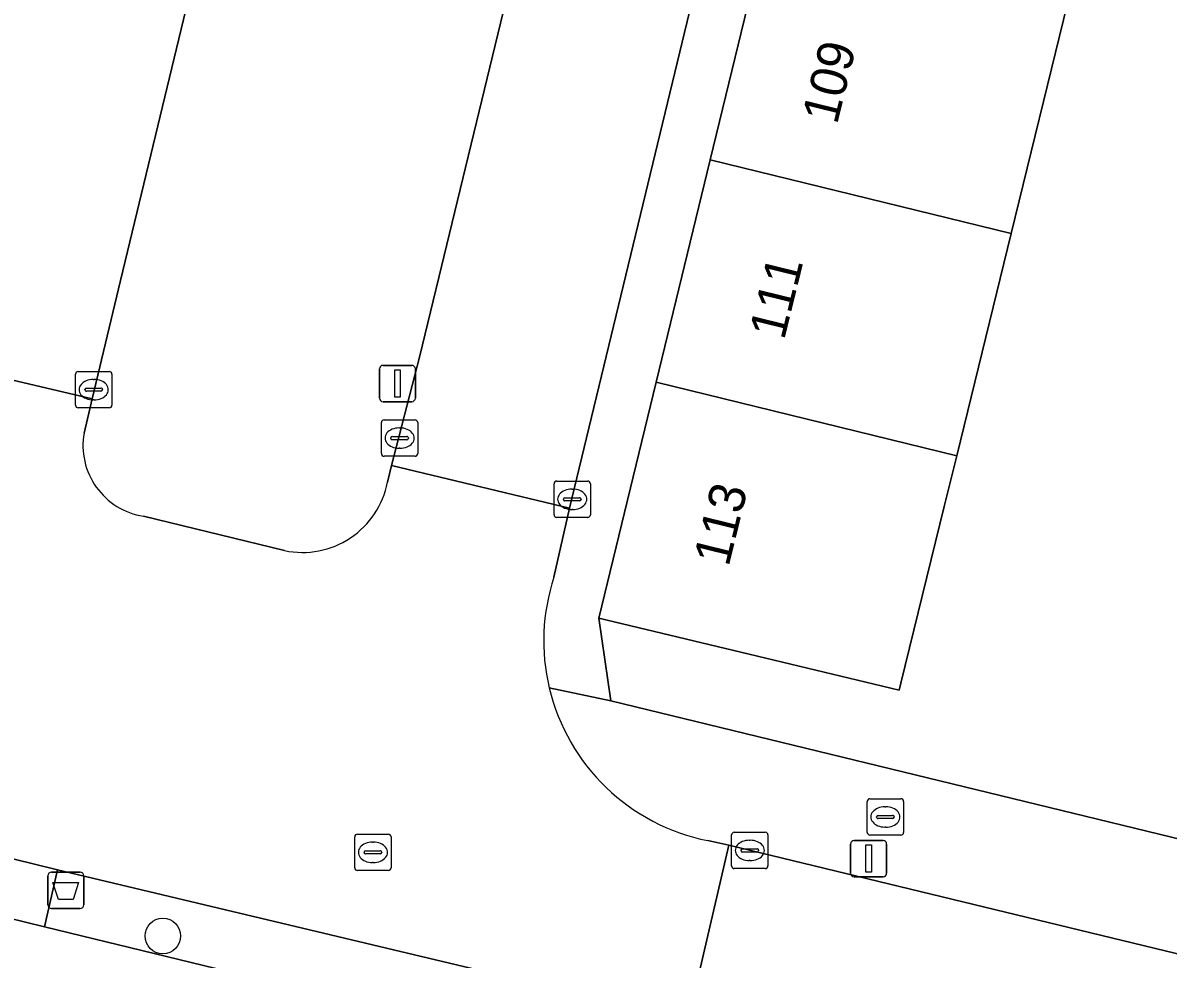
# Model space of a CAD drawing. Extents: x 162803 to 163818, y 381639 to 382475.
# Drawn here: x 163419.76 to 163451.26, y 382298.47 to 382324.22 of the extents above; entities that cross this region are included whole.
import ezdxf

# ---------------------------------------------------------------- set-up
doc = ezdxf.new("R2010")
doc.units = 0
for name, color, linetype in [('IMGEO_Afvalbak', 7, 'Continuous'), ('IMGEO_Boom', 7, 'Continuous'), ('IMGEO_Brandkraan', 7, 'Continuous'), ('IMGEO_Erf', 7, 'Continuous'), ('IMGEO_Groenvoorziening', 7, 'Continuous'), ('IMGEO_Kolk', 7, 'Continuous'), ('IMGEO_Lichtmast', 7, 'Continuous'), ('IMGEO_Pand', 7, 'Continuous'), ('IMGEO_Pand_nummerreeks', 7, 'Continuous'), ('IMGEO_Rijbaan_lokaal_open', 7, 'Continuous'), ('IMGEO_Rioolput', 7, 'Continuous'), ('IMGEO_Voetpad_open', 7, 'Continuous')]:
    doc.layers.add(name, color=color, linetype=linetype)

msp = doc.modelspace()

# ---------------------------------------------------------------- linework, layer by layer
at = {"layer": 'IMGEO_Afvalbak'}
for p, q in [((163420.445, 382299.959), (163420.445, 382300.759)), ((163420.445, 382300.759), (163420.445, 382299.959)), ((163420.545, 382300.859), (163421.335, 382300.859)), ((163421.335, 382300.859), (163420.545, 382300.859)), ((163421.435, 382300.759), (163421.435, 382299.959)), ((163421.435, 382299.959), (163421.435, 382300.759)), ((163421.335, 382299.859), (163420.545, 382299.859)), ((163420.545, 382299.859), (163421.335, 382299.859))]:
    msp.add_line(p, q, dxfattribs=at)
msp.add_lwpolyline([(163420.588, 382300.573), (163421.292, 382300.573), (163421.143, 382300.103), (163420.737, 382300.103), (163420.588, 382300.573)], dxfattribs=at)
for centre, start, end in [((163420.545, 382300.759), 90, 180), ((163420.545, 382300.759), 90, 180), ((163421.335, 382300.759), 0, 90), ((163421.335, 382300.759), 360, 90), ((163420.545, 382299.959), 180, 270), ((163420.545, 382299.959), 180, 270), ((163421.335, 382299.959), 270, 0), ((163421.335, 382299.959), 270, 0)]:
    msp.add_arc(centre, 0.1, start, end, dxfattribs=at)
at = {"layer": 'IMGEO_Boom'}
msp.add_circle((163423.608, 382299.103), 0.489, dxfattribs=at)
at = {"layer": 'IMGEO_Brandkraan'}
for p, q in [((163443.058, 382302.877), (163443.91, 382302.877)), ((163442.983, 382301.951), (163442.983, 382302.803)), ((163443.471, 382302.657), (163443.496, 382302.657)), ((163443.984, 382302.803), (163443.984, 382301.951)), ((163443.242, 382302.371), (163443.242, 382302.383)), ((163443.68, 382302.334), (163443.282, 382302.334)), ((163443.285, 382302.42), (163443.683, 382302.42)), ((163443.726, 382302.383), (163443.726, 382302.371)), ((163443.494, 382302.097), (163443.469, 382302.097)), ((163443.91, 382301.877), (163443.058, 382301.877))]:
    msp.add_line(p, q, dxfattribs=at)
for points in [[(163443.058, 382302.877), (163443.91, 382302.877)], [(163442.983, 382301.951), (163442.983, 382302.803)], [(163443.984, 382302.803), (163443.984, 382301.951)], [(163443.91, 382301.877), (163443.058, 382301.877)]]:
    msp.add_lwpolyline(points, dxfattribs=at)
for centre, radius, start, end in [((163443.06, 382302.801), 0.0765, 91.552, 178.448), ((163443.06, 382302.801), 0.0765, 91.552, 178.448), ((163443.908, 382302.801), 0.0765, 1.552, 88.448), ((163443.908, 382302.801), 0.0765, 1.552, 88.448), ((163443.282, 382302.38), 0.0403, 85.8775, 175.7526), ((163443.279, 382302.37), 0.0366, 178.938, 274.7102), ((163443.683, 382302.377), 0.043, 264.8664, 352.4533), ((163443.687, 382302.382), 0.0386, 1.7309, 96.639), ((163443.06, 382301.953), 0.0765, 181.552, 268.448), ((163443.06, 382301.953), 0.0765, 181.552, 268.448), ((163443.908, 382301.953), 0.0765, 271.552, 358.448), ((163443.908, 382301.953), 0.0765, 271.552, 358.448)]:
    msp.add_arc(centre, radius, start, end, dxfattribs=at)
for centre, major_axis, ratio, start_param, end_param in [((163443.47, 382302.377), (-0.387, 0.002), 0.722429, 4.712389, 7.853982), ((163443.495, 382302.377), (-0.39, 0.002), 0.717154, 1.570796, 4.712389)]:
    msp.add_ellipse(centre, major_axis=major_axis, ratio=ratio, start_param=start_param, end_param=end_param, dxfattribs=at)
at = {"layer": 'IMGEO_Erf'}
msp.add_lwpolyline([(163452.793, 382329.934), (163449.938, 382330.635), (163448.496, 382324.752), (163446.944, 382318.426), (163445.444, 382312.309), (163445.102, 382310.914), (163443.91, 382306.056), (163443.864, 382305.864), (163439.734, 382306.857), (163435.603, 382307.849), (163435.933, 382305.574), (163453.011, 382301.415)], dxfattribs=at)
at = {"layer": 'IMGEO_Groenvoorziening'}
for points in [[(163427.647, 382338.711), (163426.87, 382335.489), (163422.441, 382317.129), (163421.662, 382313.876), (163421.442, 382312.938)], [(163429.788, 382311.585), (163429.903, 382312.042), (163430.677, 382315.065), (163435.125, 382333.412)], [(163423.075, 382310.651), (163426.96, 382309.702)], [(163480.567, 382285.941), (163472.441, 382287.921), (163459.595, 382291.051), (163459.698, 382291.531), (163458.174, 382291.901), (163458.056, 382291.426), (163437.951, 382296.324), (163438.06, 382296.783), (163437.111, 382297.01), (163437.02, 382296.551), (163432.925, 382297.549), (163433.031, 382297.984), (163420.711, 382300.926), (163420.351, 382299.356), (163472.157, 382286.755), (163500, 382279.97)]]:
    msp.add_lwpolyline(points, dxfattribs=at)
msp.add_lwpolyline([(163518.256, 382275.522), (163500, 382279.97), (163472.157, 382286.755), (163420.351, 382299.356), (163416.686, 382300.253), (163349.883, 382316.551), (163343.388, 382318.134), (163324.098, 382322.834), (163323.248, 382319.272), (163500.236, 382276.35), (163517.432, 382272.18)], close=True, dxfattribs=at)
for centre, radius, start, end in [((163423.38, 382312.595), 1.968, 169.9677, 261.0887), ((163427.446, 382312.038), 2.386, 258.2516, 349.063)]:
    msp.add_arc(centre, radius, start, end, dxfattribs=at)
at = {"layer": 'IMGEO_Kolk'}
for p, q in [((163421.207, 382313.704), (163421.207, 382314.556)), ((163421.282, 382314.63), (163422.134, 382314.63)), ((163422.208, 382314.556), (163422.208, 382313.704)), ((163421.695, 382314.41), (163421.72, 382314.41)), ((163421.466, 382314.124), (163421.466, 382314.136)), ((163421.904, 382314.087), (163421.506, 382314.087)), ((163421.509, 382314.173), (163421.907, 382314.173)), ((163421.95, 382314.136), (163421.95, 382314.124)), ((163422.134, 382313.63), (163421.282, 382313.63)), ((163421.718, 382313.85), (163421.693, 382313.85)), ((163429.696, 382313.297), (163430.548, 382313.297)), ((163429.621, 382312.371), (163429.621, 382313.223)), ((163430.109, 382313.077), (163430.134, 382313.077)), ((163430.622, 382313.223), (163430.622, 382312.371)), ((163429.88, 382312.791), (163429.88, 382312.803)), ((163430.318, 382312.754), (163429.92, 382312.754)), ((163429.923, 382312.84), (163430.321, 382312.84)), ((163430.364, 382312.803), (163430.364, 382312.791)), ((163430.132, 382312.517), (163430.107, 382312.517)), ((163430.548, 382312.297), (163429.696, 382312.297)), ((163434.369, 382310.689), (163434.369, 382311.541)), ((163434.444, 382311.615), (163435.296, 382311.615)), ((163434.857, 382311.395), (163434.882, 382311.395)), ((163435.37, 382311.541), (163435.37, 382310.689)), ((163434.628, 382311.109), (163434.628, 382311.121)), ((163435.066, 382311.072), (163434.668, 382311.072)), ((163434.671, 382311.158), (163435.069, 382311.158)), ((163435.112, 382311.121), (163435.112, 382311.109)), ((163434.88, 382310.835), (163434.855, 382310.835)), ((163435.296, 382310.615), (163434.444, 382310.615)), ((163439.328, 382301.955), (163440.18, 382301.955)), ((163439.253, 382301.029), (163439.253, 382301.881)), ((163439.741, 382301.735), (163439.766, 382301.735)), ((163440.254, 382301.881), (163440.254, 382301.029)), ((163439.512, 382301.449), (163439.512, 382301.461)), ((163439.95, 382301.412), (163439.552, 382301.412)), ((163439.555, 382301.498), (163439.953, 382301.498)), ((163439.996, 382301.461), (163439.996, 382301.449)), ((163439.764, 382301.175), (163439.739, 382301.175)), ((163440.18, 382300.955), (163439.328, 382300.955))]:
    msp.add_line(p, q, dxfattribs=at)
for points in [[(163421.207, 382313.704), (163421.207, 382314.556)], [(163421.282, 382314.63), (163422.134, 382314.63)], [(163422.208, 382314.556), (163422.208, 382313.704)], [(163422.134, 382313.63), (163421.282, 382313.63)], [(163429.696, 382313.297), (163430.548, 382313.297)], [(163429.621, 382312.371), (163429.621, 382313.223)], [(163430.622, 382313.223), (163430.622, 382312.371)], [(163430.548, 382312.297), (163429.696, 382312.297)], [(163434.369, 382310.689), (163434.369, 382311.541)], [(163434.444, 382311.615), (163435.296, 382311.615)], [(163435.37, 382311.541), (163435.37, 382310.689)], [(163435.296, 382310.615), (163434.444, 382310.615)], [(163439.328, 382301.955), (163440.18, 382301.955)], [(163439.253, 382301.029), (163439.253, 382301.881)], [(163440.254, 382301.881), (163440.254, 382301.029)], [(163440.18, 382300.955), (163439.328, 382300.955)]]:
    msp.add_lwpolyline(points, dxfattribs=at)
for centre, radius, start, end in [((163421.284, 382314.554), 0.0765, 91.552, 178.448), ((163421.284, 382314.554), 0.0765, 91.552, 178.448), ((163422.132, 382314.554), 0.0765, 1.552, 88.448), ((163422.132, 382314.554), 0.0765, 1.552, 88.448), ((163421.506, 382314.133), 0.0403, 85.8775, 175.7526), ((163421.503, 382314.123), 0.0366, 178.938, 274.7102), ((163421.907, 382314.13), 0.043, 264.8664, 352.4533), ((163421.911, 382314.135), 0.0386, 1.7309, 96.639), ((163421.284, 382313.706), 0.0765, 181.552, 268.448), ((163421.284, 382313.706), 0.0765, 181.552, 268.448), ((163422.132, 382313.706), 0.0765, 271.552, 358.448), ((163422.132, 382313.706), 0.0765, 271.552, 358.448), ((163429.698, 382313.221), 0.0765, 91.552, 178.448), ((163429.698, 382313.221), 0.0765, 91.552, 178.448), ((163430.546, 382313.221), 0.0765, 1.552, 88.448), ((163430.546, 382313.221), 0.0765, 1.552, 88.448), ((163429.92, 382312.8), 0.0403, 85.8775, 175.7526), ((163429.917, 382312.79), 0.0366, 178.938, 274.7102), ((163430.321, 382312.797), 0.043, 264.8664, 352.4533), ((163430.325, 382312.802), 0.0386, 1.7309, 96.639), ((163429.698, 382312.373), 0.0765, 181.552, 268.448), ((163429.698, 382312.373), 0.0765, 181.552, 268.448), ((163430.546, 382312.373), 0.0765, 271.552, 358.448), ((163430.546, 382312.373), 0.0765, 271.552, 358.448), ((163434.446, 382311.539), 0.0765, 91.552, 178.448), ((163434.446, 382311.539), 0.0765, 91.552, 178.448), ((163435.294, 382311.539), 0.0765, 1.552, 88.448), ((163435.294, 382311.539), 0.0765, 1.552, 88.448), ((163434.668, 382311.118), 0.0403, 85.8775, 175.7526), ((163434.665, 382311.108), 0.0366, 178.938, 274.7102), ((163435.069, 382311.115), 0.043, 264.8664, 352.4533), ((163435.073, 382311.12), 0.0386, 1.7309, 96.639), ((163434.446, 382310.691), 0.0765, 181.552, 268.448), ((163434.446, 382310.691), 0.0765, 181.552, 268.448), ((163435.294, 382310.691), 0.0765, 271.552, 358.448), ((163435.294, 382310.691), 0.0765, 271.552, 358.448), ((163439.33, 382301.879), 0.0765, 91.552, 178.448), ((163439.33, 382301.879), 0.0765, 91.552, 178.448), ((163440.178, 382301.879), 0.0765, 1.552, 88.448), ((163440.178, 382301.879), 0.0765, 1.552, 88.448), ((163439.552, 382301.458), 0.0403, 85.8775, 175.7526), ((163439.549, 382301.448), 0.0366, 178.938, 274.7102), ((163439.953, 382301.455), 0.043, 264.8664, 352.4533), ((163439.957, 382301.46), 0.0386, 1.7309, 96.639), ((163439.33, 382301.031), 0.0765, 181.552, 268.448), ((163439.33, 382301.031), 0.0765, 181.552, 268.448), ((163440.178, 382301.031), 0.0765, 271.552, 358.448), ((163440.178, 382301.031), 0.0765, 271.552, 358.448)]:
    msp.add_arc(centre, radius, start, end, dxfattribs=at)
for centre, major_axis, ratio, start_param, end_param in [((163421.694, 382314.13), (-0.387, 0.002), 0.722429, 4.712389, 7.853982), ((163421.719, 382314.13), (-0.39, 0.002), 0.717154, 1.570796, 4.712389), ((163430.108, 382312.797), (-0.387, 0.002), 0.722429, 4.712389, 7.853982), ((163430.133, 382312.797), (-0.39, 0.002), 0.717154, 1.570796, 4.712389), ((163434.856, 382311.115), (-0.387, 0.002), 0.722429, 4.712389, 7.853982), ((163434.881, 382311.115), (-0.39, 0.002), 0.717154, 1.570796, 4.712389), ((163439.74, 382301.455), (-0.387, 0.002), 0.722429, 4.712389, 7.853982), ((163439.765, 382301.455), (-0.39, 0.002), 0.717154, 1.570796, 4.712389)]:
    msp.add_ellipse(centre, major_axis=major_axis, ratio=ratio, start_param=start_param, end_param=end_param, dxfattribs=at)
at = {"layer": 'IMGEO_Lichtmast'}
for p, q in [((163429.566, 382313.899), (163429.566, 382314.699)), ((163429.566, 382314.699), (163429.566, 382313.899)), ((163429.666, 382314.799), (163430.456, 382314.799)), ((163430.456, 382314.799), (163429.666, 382314.799)), ((163430.556, 382314.699), (163430.556, 382313.899)), ((163430.556, 382313.899), (163430.556, 382314.699)), ((163430.456, 382313.799), (163429.666, 382313.799)), ((163429.666, 382313.799), (163430.456, 382313.799)), ((163442.528, 382300.832), (163442.528, 382301.632)), ((163442.528, 382301.632), (163442.528, 382300.832)), ((163442.628, 382301.732), (163443.418, 382301.732)), ((163443.418, 382301.732), (163442.628, 382301.732)), ((163443.518, 382301.632), (163443.518, 382300.832)), ((163443.518, 382300.832), (163443.518, 382301.632)), ((163443.418, 382300.732), (163442.628, 382300.732)), ((163442.628, 382300.732), (163443.418, 382300.732))]:
    msp.add_line(p, q, dxfattribs=at)
for points in [[(163429.986, 382314.674), (163430.136, 382314.674), (163430.136, 382313.924), (163429.986, 382313.924), (163429.986, 382314.674)], [(163442.948, 382301.607), (163443.098, 382301.607), (163443.098, 382300.857), (163442.948, 382300.857), (163442.948, 382301.607)]]:
    msp.add_lwpolyline(points, dxfattribs=at)
for centre, start, end in [((163429.666, 382314.699), 90, 180), ((163429.666, 382314.699), 90, 180), ((163430.456, 382314.699), 0, 90), ((163430.456, 382314.699), 360, 90), ((163429.666, 382313.899), 180, 270), ((163429.666, 382313.899), 180, 270), ((163430.456, 382313.899), 270, 0), ((163430.456, 382313.899), 270, 0), ((163442.628, 382301.632), 90, 180), ((163442.628, 382301.632), 90, 180), ((163443.418, 382301.632), 0, 90), ((163443.418, 382301.632), 360, 90), ((163442.628, 382300.832), 180, 270), ((163442.628, 382300.832), 180, 270), ((163443.418, 382300.832), 270, 0), ((163443.418, 382300.832), 270, 0)]:
    msp.add_arc(centre, 0.1, start, end, dxfattribs=at)
at = {"layer": 'IMGEO_Pand'}
for points in [[(163438.665, 382320.456), (163446.944, 382318.426), (163448.496, 382324.752), (163440.201, 382326.785)], [(163437.178, 382314.335), (163445.444, 382312.309), (163446.944, 382318.426), (163438.665, 382320.456)], [(163437.178, 382314.335), (163435.603, 382307.849), (163439.734, 382306.857), (163443.864, 382305.864), (163443.91, 382306.056), (163445.102, 382310.914), (163445.444, 382312.309)]]:
    msp.add_lwpolyline(points, close=True, dxfattribs=at)
at = {"layer": 'IMGEO_Rijbaan_lokaal_open'}
for points in [[(163423.67, 382343.48), (163416.785, 382315.02), (163421.662, 382313.876), (163422.441, 382317.129), (163426.87, 382335.489), (163427.647, 382338.711)], [(163435.938, 382336.75), (163435.125, 382333.412), (163430.677, 382315.065), (163429.903, 382312.042), (163434.795, 382310.869), (163441.596, 382339.022)], [(163421.442, 382312.938), (163421.662, 382313.876), (163416.785, 382315.02), (163416.328, 382313.195)], [(163434.367, 382308.975), (163434.795, 382310.869), (163429.903, 382312.042), (163429.788, 382311.585)], [(163426.96, 382309.702), (163423.075, 382310.651)], [(163408.931, 382308.967), (163408.079, 382309.161), (163406.876, 382304.305), (163413.351, 382302.726), (163417.058, 382301.822), (163420.711, 382300.926), (163433.031, 382297.984), (163437.111, 382297.01), (163438.06, 382296.783), (163439.177, 382301.597), (163438.601, 382301.725)], [(163439.177, 382301.597), (163438.06, 382296.783), (163458.174, 382291.901), (163459.698, 382291.531), (163480.667, 382286.442), (163482.482, 382286.001), (163489.329, 382284.34), (163490.738, 382283.998), (163514.087, 382278.331), (163517.921, 382277.4), (163518.39, 382277.248)], [(163520.643, 382281.927), (163518.999, 382282.304), (163516.445, 382282.889), (163439.177, 382301.597)]]:
    msp.add_lwpolyline(points, dxfattribs=at)
for centre, radius, start, end in [((163423.38, 382312.595), 1.968, 169.9677, 261.0887), ((163427.446, 382312.038), 2.386, 258.2516, 349.063), ((163439.687, 382307.223), 5.601, 161.7743, 193.3787), ((163439.69, 382307.222), 5.603, 193.3587, 258.7951)]:
    msp.add_arc(centre, radius, start, end, dxfattribs=at)
at = {"layer": 'IMGEO_Rioolput'}
for p, q in [((163428.887, 382300.977), (163428.887, 382301.829)), ((163428.962, 382301.903), (163429.814, 382301.903)), ((163429.375, 382301.683), (163429.4, 382301.683)), ((163429.888, 382301.829), (163429.888, 382300.977)), ((163429.146, 382301.397), (163429.146, 382301.409)), ((163429.584, 382301.36), (163429.186, 382301.36)), ((163429.189, 382301.446), (163429.587, 382301.446)), ((163429.63, 382301.409), (163429.63, 382301.397)), ((163429.398, 382301.123), (163429.373, 382301.123)), ((163429.814, 382300.903), (163428.962, 382300.903))]:
    msp.add_line(p, q, dxfattribs=at)
for points in [[(163428.887, 382300.977), (163428.887, 382301.829)], [(163428.962, 382301.903), (163429.814, 382301.903)], [(163429.888, 382301.829), (163429.888, 382300.977)], [(163429.814, 382300.903), (163428.962, 382300.903)]]:
    msp.add_lwpolyline(points, dxfattribs=at)
for centre, radius, start, end in [((163428.964, 382301.827), 0.0765, 91.552, 178.448), ((163428.964, 382301.827), 0.0765, 91.552, 178.448), ((163429.812, 382301.827), 0.0765, 1.552, 88.448), ((163429.812, 382301.827), 0.0765, 1.552, 88.448), ((163429.186, 382301.406), 0.0403, 85.8775, 175.7526), ((163429.183, 382301.396), 0.0366, 178.938, 274.7102), ((163429.587, 382301.403), 0.043, 264.8664, 352.4533), ((163429.591, 382301.408), 0.0386, 1.7309, 96.639), ((163428.964, 382300.979), 0.0765, 181.552, 268.448), ((163428.964, 382300.979), 0.0765, 181.552, 268.448), ((163429.812, 382300.979), 0.0765, 271.552, 358.448), ((163429.812, 382300.979), 0.0765, 271.552, 358.448)]:
    msp.add_arc(centre, radius, start, end, dxfattribs=at)
for centre, major_axis, ratio, start_param, end_param in [((163429.374, 382301.403), (-0.387, 0.002), 0.722429, 4.712389, 7.853982), ((163429.399, 382301.403), (-0.39, 0.002), 0.717154, 1.570796, 4.712389)]:
    msp.add_ellipse(centre, major_axis=major_axis, ratio=ratio, start_param=start_param, end_param=end_param, dxfattribs=at)
at = {"layer": 'IMGEO_Voetpad_open'}
for points in [[(163434.238, 382305.927), (163435.933, 382305.574), (163435.603, 382307.849), (163437.178, 382314.335), (163438.665, 382320.456), (163440.201, 382326.785), (163441.631, 382332.671), (163443.075, 382338.62), (163444.653, 382338.241), (163446.232, 382337.862), (163446.253, 382337.951), (163447.246, 382342.001)], [(163441.596, 382339.022), (163434.795, 382310.869), (163434.367, 382308.975)], [(163454.429, 382301.07), (163453.011, 382301.415), (163435.933, 382305.574), (163434.238, 382305.927)], [(163438.601, 382301.725), (163439.177, 382301.597), (163516.445, 382282.889), (163518.999, 382282.304), (163520.643, 382281.927), (163520.922, 382285.155), (163517.544, 382285.702), (163498.798, 382290.267), (163497.29, 382290.634), (163454.429, 382301.07)]]:
    msp.add_lwpolyline(points, dxfattribs=at)
msp.add_lwpolyline([(163420.711, 382300.926), (163417.058, 382301.822), (163416.686, 382300.253), (163420.351, 382299.356)], close=True, dxfattribs=at)
for centre, radius, start, end in [((163439.687, 382307.223), 5.601, 161.7743, 193.3787), ((163439.69, 382307.222), 5.603, 193.3587, 258.7951)]:
    msp.add_arc(centre, radius, start, end, dxfattribs=at)

# ---------------------------------------------------------------- texts
at = {"layer": 'IMGEO_Pand_nummerreeks'}
for s, p in [('109', (163442.151, 382321.397)), ('111', (163440.696, 382315.471)), ('113', (163439.168, 382309.235))]:
    msp.add_text(s, height=1, rotation=76.2193, dxfattribs=at).set_placement(p)

doc.saveas('drawing.dxf')
